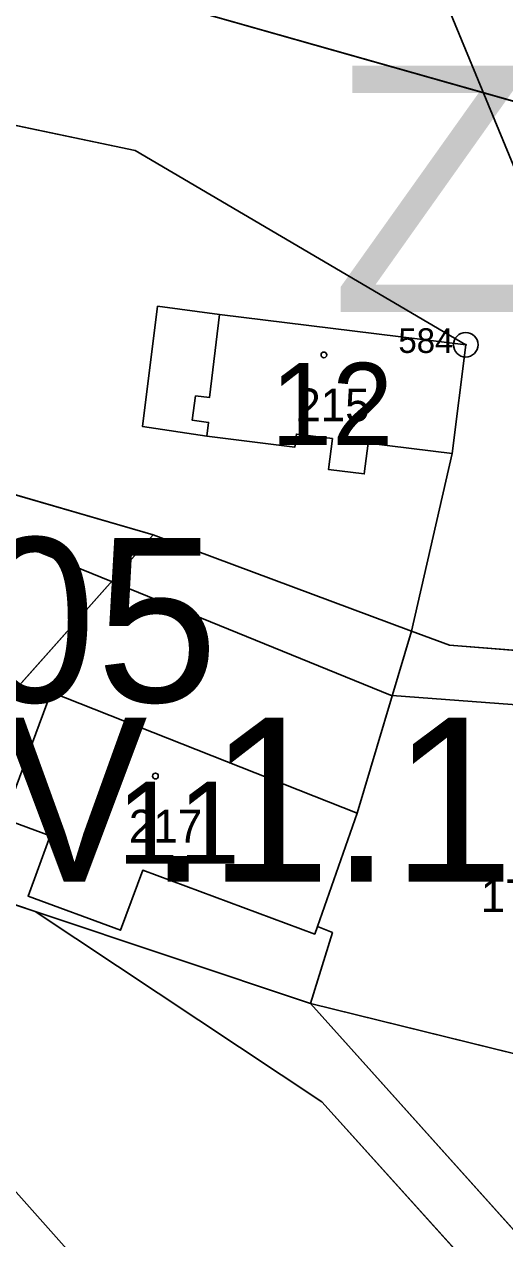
# Model space of a CAD drawing. Extents: x -706130 to -698555, y -971544 to -967260.
# Drawn here: x -703449.8 to -703420.6, y -970758.3 to -970684.3 of the extents above; entities that cross this region are included whole.
import ezdxf

# ---------------------------------------------------------------- set-up
doc = ezdxf.new("R2010")
doc.units = 0
for name, color, linetype in [('_Doplněk budov pro zastavěnost', 7, 'Continuous'), ('BPEJ hranice S', 7, 'Continuous'), ('Hranice intravilán', 7, 'Continuous'), ('KN_Budovy', 7, 'Continuous'), ('KN_Budovy_cisla_domovni', 7, 'Continuous'), ('KN_Hranice_parcel', 7, 'Continuous'), ('KN_Hranice_parcel_vnitrni_kresba', 7, 'Continuous'), ('KN_Parcelni cisla', 7, 'Continuous'), ('KN_Polygon parcely', 7, 'Continuous'), ('KN_POZEMKY_13_ZASTAVENA PLOCHA', 7, 'Continuous'), ('KN_POZEMKY_14_OSTATNI PLOCHA', 7, 'Continuous'), ('KN_POZEMKY_2_ORNA PUDA', 7, 'Continuous'), ('KN_POZEMKY_5_ZAHRADA', 7, 'Continuous'), ('KN_POZEMKY_7_TTP', 7, 'Continuous'), ('KN_VYUZITI_17_ostatni plocha_ostatni komunikace', 7, 'Continuous'), ('KN_Značky bodu BP', 7, 'Continuous'), ('KN_Značky budov', 7, 'Continuous'), ('Plochy N_P ŠRAFY', 7, 'Continuous'), ('Plochy smíšené obytné venkovské N', 7, 'Continuous'), ('Plochy smíšené obytné venkovské S', 7, 'Continuous'), ('Plochy zemědělské všeobecné CELEK S', 7, 'Continuous'), ('Plochy zmen_ zastavitelne plochy', 7, 'Continuous'), ('Plochy zmen_ zastavitelne plochy_ZAKL', 7, 'Continuous'), ('Regulační bloky v krajině S', 7, 'Continuous'), ('Regulační bloky zastavitelné N', 7, 'Continuous'), ('Regulační bloky zastavěné S', 7, 'Continuous'), ('Regulační bloky_číslo S NEZAPINAT', 7, 'Continuous'), ('Regulační kódy zastavěné S', 7, 'Continuous'), ('VÝŠKOPIS_vrstevnice hlavní', 7, 'Continuous'), ('VÝŠKOPIS_vrstevnice zesílená', 7, 'Continuous'), ('Zastavene uzemi N', 7, 'Continuous'), ('Zastavene uzemi plochy N', 7, 'Continuous'), ('Zábory hodnocené - plochy', 7, 'Continuous'), ('Zábory hodnocené - plochy popis', 7, 'Continuous')]:
    doc.layers.add(name, color=color, linetype=linetype)

msp = doc.modelspace()

# ---------------------------------------------------------------- linework, layer by layer
at = {"layer": '_Doplněk budov pro zastavěnost'}
for p, q in [((-703438.54, -970707.09), (-703437.92, -970702.03)), ((-703439.58, -970708.47), (-703439.39, -970706.98)), ((-703439.39, -970706.98), (-703438.54, -970707.09)), ((-703438.59, -970708.6), (-703439.58, -970708.47)), ((-703438.69, -970709.44), (-703438.59, -970708.6))]:
    msp.add_line(p, q, dxfattribs=at)
msp.add_lwpolyline([(-703437.92, -970702.03), (-703441.695, -970701.527), (-703442.623, -970708.848), (-703438.69, -970709.44)], dxfattribs=at)
at = {"layer": 'BPEJ hranice S'}
for points in [[(-703372.407, -970730.043), (-703378.939, -970729.84), (-703388.004, -970729.557), (-703388.668, -970729.536), (-703391.037, -970729.227), (-703395.724, -970728.615), (-703405.02, -970727.402), (-703407.915, -970727.025), (-703413.601, -970726.283), (-703427.408, -970725.236), (-703427.52, -970725.228), (-703444.503, -970718.306), (-703466.178, -970709.473), (-703468.214, -970708.2), (-703479.186, -970701.34), (-703494.092, -970689.682), (-703500.596, -970676.668)], [(-703372.407, -970730.043), (-703378.939, -970729.84), (-703388.004, -970729.557), (-703388.668, -970729.536), (-703391.037, -970729.227), (-703395.724, -970728.615), (-703405.02, -970727.402), (-703407.915, -970727.025), (-703413.601, -970726.283), (-703427.408, -970725.236), (-703427.52, -970725.228), (-703444.503, -970718.306), (-703466.178, -970709.473), (-703468.214, -970708.2), (-703479.186, -970701.34), (-703494.092, -970689.682), (-703509.54, -970695.375)]]:
    msp.add_lwpolyline(points, dxfattribs=at)
at = {"layer": 'Hranice intravilán'}
msp.add_lwpolyline([(-703433.43, -970606.34), (-703419.9, -970645.98), (-703415.01, -970656.94), (-703407.75, -970675.61), (-703407.35, -970679.31), (-703405.87, -970693.05), (-703454.84, -970679.15), (-703463.09, -970679), (-703468.15, -970707.84), (-703470.07, -970718.76), (-703463.65, -970730.82), (-703457.47, -970732.88), (-703457.21, -970735.71), (-703449.15, -970738.4), (-703431.69, -970749.99), (-703420.82, -970762.06), (-703437.55, -970805.26), (-703391.24, -970820.46)], dxfattribs=at)
at = {"layer": 'KN_Budovy'}
for points in [[(-703439.39, -970706.98), (-703439.58, -970708.47), (-703438.59, -970708.6), (-703438.69, -970709.44), (-703433.33, -970710.11), (-703433.24, -970709.31), (-703431.05, -970709.59), (-703431.29, -970711.47), (-703429.11, -970711.74), (-703428.87, -970709.86), (-703423.76, -970710.5), (-703422.93, -970703.87), (-703437.92, -970702.03), (-703438.54, -970707.09)], [(-703431.96, -970739.31), (-703429.55, -970732.42), (-703448.17, -970725.03), (-703451.04, -970732.76), (-703448.23, -970733.8), (-703449.58, -970737.46), (-703443.96, -970739.55), (-703442.6, -970735.89), (-703432.13, -970739.78)]]:
    msp.add_lwpolyline(points, close=True, dxfattribs=at)
at = {"layer": 'KN_Hranice_parcel'}
for p, q in [((-703405.87, -970693.05), (-703454.84, -970679.15)), ((-703468.15, -970707.84), (-703441.97, -970715.46)), ((-703441.97, -970715.46), (-703457.47, -970732.88)), ((-703441.97, -970715.46), (-703426.24, -970721.32)), ((-703449.15, -970738.4), (-703432.38, -970744)), ((-703411.37, -970749.19), (-703432.38, -970744)), ((-703432.38, -970744), (-703396.16, -970784.42))]:
    msp.add_line(p, q, dxfattribs=at)
for points in [[(-703426.24, -970721.32), (-703423.76, -970710.5), (-703422.93, -970703.87), (-703443.05, -970692.04), (-703460.99, -970688.28), (-703468.15, -970707.84)], [(-703432.38, -970744), (-703431.05, -970739.69), (-703431.96, -970739.31), (-703429.55, -970732.42), (-703426.24, -970721.32)], [(-703407.36, -970723.47), (-703423.92, -970722.18), (-703426.24, -970721.32)], [(-703457.47, -970732.88), (-703457.21, -970735.71), (-703449.15, -970738.4)], [(-703420.82, -970762.06), (-703431.69, -970749.99), (-703449.15, -970738.4)]]:
    msp.add_lwpolyline(points, dxfattribs=at)
at = {"layer": 'KN_Hranice_parcel_vnitrni_kresba'}
for p, q in [((-703438.54, -970707.09), (-703437.92, -970702.03)), ((-703437.92, -970702.03), (-703422.93, -970703.87)), ((-703439.39, -970706.98), (-703439.58, -970708.47)), ((-703438.54, -970707.09), (-703439.39, -970706.98)), ((-703439.58, -970708.47), (-703438.59, -970708.6)), ((-703438.59, -970708.6), (-703438.69, -970709.44)), ((-703438.69, -970709.44), (-703433.33, -970710.11)), ((-703433.33, -970710.11), (-703433.24, -970709.31)), ((-703433.24, -970709.31), (-703431.05, -970709.59)), ((-703431.05, -970709.59), (-703431.29, -970711.47)), ((-703429.11, -970711.74), (-703428.87, -970709.86)), ((-703428.87, -970709.86), (-703423.76, -970710.5)), ((-703431.29, -970711.47), (-703429.11, -970711.74)), ((-703451.04, -970732.76), (-703448.17, -970725.03)), ((-703448.17, -970725.03), (-703429.55, -970732.42)), ((-703448.23, -970733.8), (-703451.04, -970732.76)), ((-703449.58, -970737.46), (-703448.23, -970733.8)), ((-703442.6, -970735.89), (-703443.96, -970739.55)), ((-703432.13, -970739.78), (-703442.6, -970735.89)), ((-703443.96, -970739.55), (-703449.58, -970737.46)), ((-703431.96, -970739.31), (-703432.13, -970739.78))]:
    msp.add_line(p, q, dxfattribs=at)
at = {"layer": 'KN_Polygon parcely'}
for points in [[(-703651.67, -970713.29), (-703614.93, -970722.57), (-703589.18, -970728.12), (-703580.39, -970730.48), (-703575.83, -970731.84), (-703527.9, -970745.48), (-703514.5, -970749.38), (-703502.96, -970754.21), (-703437.55, -970805.26), (-703420.82, -970762.06), (-703431.69, -970749.99), (-703449.15, -970738.4), (-703457.21, -970735.71), (-703457.47, -970732.88), (-703463.65, -970730.82), (-703470.07, -970718.76), (-703468.15, -970707.84), (-703463.09, -970679), (-703562.88, -970640.25), (-703579.7, -970637.28), (-703615.1, -970635.19), (-703621.65, -970670.96)], [(-703405.87, -970693.05), (-703454.84, -970679.15), (-703463.09, -970679), (-703468.15, -970707.84), (-703460.99, -970688.28), (-703443.05, -970692.04), (-703422.93, -970703.87), (-703423.76, -970710.5), (-703426.24, -970721.32), (-703423.92, -970722.18), (-703407.36, -970723.47), (-703400.66, -970717.4), (-703403.94, -970710.94)], [(-703407.35, -970679.31), (-703454.84, -970679.15), (-703405.87, -970693.05)], [(-703441.97, -970715.46), (-703426.24, -970721.32), (-703423.76, -970710.5), (-703422.93, -970703.87), (-703443.05, -970692.04), (-703460.99, -970688.28), (-703468.15, -970707.84)], [(-703468.15, -970707.84), (-703470.07, -970718.76), (-703463.65, -970730.82), (-703457.47, -970732.88), (-703441.97, -970715.46)], [(-703429.55, -970732.42), (-703426.24, -970721.32), (-703441.97, -970715.46), (-703457.47, -970732.88), (-703457.21, -970735.71), (-703449.15, -970738.4), (-703432.38, -970744), (-703431.05, -970739.69), (-703431.96, -970739.31)], [(-703423.92, -970722.18), (-703426.24, -970721.32), (-703429.55, -970732.42), (-703431.96, -970739.31), (-703431.05, -970739.69), (-703432.38, -970744), (-703411.37, -970749.19), (-703407.36, -970723.47)], [(-703449.15, -970738.4), (-703431.69, -970749.99), (-703420.82, -970762.06), (-703399.53, -970785.68), (-703386.88, -970786.01), (-703386.86, -970784.52), (-703396.16, -970784.42), (-703432.38, -970744)], [(-703396.16, -970784.42), (-703396.08, -970777.32), (-703390.28, -970777.38), (-703390.27, -970776.73), (-703388.27, -970776.75), (-703388.25, -970775.15), (-703385.75, -970775.18), (-703385.78, -970777.38), (-703380.68, -970777.44), (-703380.76, -970784.64), (-703378.36, -970784.67), (-703378.38, -970786.24), (-703374.68, -970786.33), (-703376.46, -970774.76), (-703383.99, -970755.1), (-703408.06, -970750.01), (-703411.37, -970749.19), (-703432.38, -970744)]]:
    msp.add_lwpolyline(points, close=True, dxfattribs=at)
at = {"layer": 'KN_POZEMKY_13_ZASTAVENA PLOCHA'}
for p, q in [((-703460.99, -970688.28), (-703443.05, -970692.04)), ((-703443.05, -970692.04), (-703422.93, -970703.87)), ((-703422.93, -970703.87), (-703423.76, -970710.5)), ((-703441.97, -970715.46), (-703468.15, -970707.84)), ((-703423.76, -970710.5), (-703426.24, -970721.32)), ((-703457.47, -970732.88), (-703441.97, -970715.46)), ((-703426.24, -970721.32), (-703441.97, -970715.46)), ((-703441.97, -970715.46), (-703426.24, -970721.32)), ((-703426.24, -970721.32), (-703429.55, -970732.42)), ((-703429.55, -970732.42), (-703431.96, -970739.31)), ((-703449.15, -970738.4), (-703457.21, -970735.71)), ((-703432.38, -970744), (-703449.15, -970738.4)), ((-703431.05, -970739.69), (-703432.38, -970744)), ((-703431.96, -970739.31), (-703431.05, -970739.69))]:
    msp.add_line(p, q, dxfattribs=at)
at = {"layer": 'KN_POZEMKY_14_OSTATNI PLOCHA'}
for p, q in [((-703431.69, -970749.99), (-703449.15, -970738.4)), ((-703449.15, -970738.4), (-703432.38, -970744)), ((-703432.38, -970744), (-703396.16, -970784.42)), ((-703420.82, -970762.06), (-703431.69, -970749.99))]:
    msp.add_line(p, q, dxfattribs=at)
at = {"layer": 'KN_POZEMKY_2_ORNA PUDA'}
for p, q in [((-703457.21, -970735.71), (-703449.15, -970738.4)), ((-703449.15, -970738.4), (-703431.69, -970749.99)), ((-703431.69, -970749.99), (-703420.82, -970762.06))]:
    msp.add_line(p, q, dxfattribs=at)
at = {"layer": 'KN_POZEMKY_5_ZAHRADA'}
for p, q in [((-703429.55, -970732.42), (-703426.24, -970721.32)), ((-703426.24, -970721.32), (-703423.92, -970722.18)), ((-703423.92, -970722.18), (-703407.36, -970723.47)), ((-703431.96, -970739.31), (-703429.55, -970732.42)), ((-703432.38, -970744), (-703431.05, -970739.69)), ((-703431.05, -970739.69), (-703431.96, -970739.31)), ((-703396.16, -970784.42), (-703432.38, -970744)), ((-703432.38, -970744), (-703411.37, -970749.19)), ((-703411.37, -970749.19), (-703432.38, -970744))]:
    msp.add_line(p, q, dxfattribs=at)
at = {"layer": 'KN_POZEMKY_7_TTP'}
for p, q in [((-703405.87, -970693.05), (-703454.84, -970679.15)), ((-703454.84, -970679.15), (-703405.87, -970693.05)), ((-703443.05, -970692.04), (-703460.99, -970688.28)), ((-703422.93, -970703.87), (-703443.05, -970692.04)), ((-703423.76, -970710.5), (-703422.93, -970703.87)), ((-703468.15, -970707.84), (-703441.97, -970715.46)), ((-703426.24, -970721.32), (-703423.76, -970710.5)), ((-703441.97, -970715.46), (-703457.47, -970732.88)), ((-703423.92, -970722.18), (-703426.24, -970721.32)), ((-703407.36, -970723.47), (-703423.92, -970722.18))]:
    msp.add_line(p, q, dxfattribs=at)
at = {"layer": 'KN_VYUZITI_17_ostatni plocha_ostatni komunikace'}
for p, q in [((-703431.69, -970749.99), (-703449.15, -970738.4)), ((-703449.15, -970738.4), (-703432.38, -970744)), ((-703432.38, -970744), (-703396.16, -970784.42)), ((-703420.82, -970762.06), (-703431.69, -970749.99))]:
    msp.add_line(p, q, dxfattribs=at)
at = {"layer": 'KN_Značky bodu BP'}
for radius in [0.75, 0.03]:
    msp.add_circle((-703422.93, -970703.87), radius, dxfattribs=at)
at = {"layer": 'KN_Značky budov'}
for centre in [(-703431.567, -970704.489), (-703441.827, -970730.149)]:
    msp.add_circle(centre, 0.175, dxfattribs=at)
at = {"layer": 'Plochy N_P ŠRAFY'}
for p, q in [((-703422.93, -970703.87), (-703423.76, -970710.5)), ((-703423.76, -970710.5), (-703426.24, -970721.32)), ((-703426.24, -970721.32), (-703423.92, -970722.18)), ((-703423.92, -970722.18), (-703407.36, -970723.47)), ((-703432.38, -970744), (-703449.15, -970738.4)), ((-703411.37, -970749.19), (-703432.38, -970744))]:
    msp.add_line(p, q, dxfattribs=at)
for points in [[(-703468.15, -970707.84), (-703460.99, -970688.28), (-703443.05, -970692.04), (-703422.93, -970703.87)], [(-703449.15, -970738.4), (-703431.69, -970749.99), (-703420.82, -970762.06)]]:
    msp.add_lwpolyline(points, dxfattribs=at)
at = {"layer": 'Plochy smíšené obytné venkovské N'}
for p, q in [((-703422.93, -970703.87), (-703423.76, -970710.5)), ((-703423.76, -970710.5), (-703426.24, -970721.32)), ((-703426.24, -970721.32), (-703423.92, -970722.18)), ((-703423.92, -970722.18), (-703407.36, -970723.47)), ((-703432.38, -970744), (-703449.15, -970738.4)), ((-703411.37, -970749.19), (-703432.38, -970744))]:
    msp.add_line(p, q, dxfattribs=at)
for points in [[(-703468.15, -970707.84), (-703460.99, -970688.28), (-703443.05, -970692.04), (-703422.93, -970703.87)], [(-703449.15, -970738.4), (-703431.69, -970749.99), (-703420.82, -970762.06)]]:
    msp.add_lwpolyline(points, dxfattribs=at)
at = {"layer": 'Plochy smíšené obytné venkovské S'}
for p, q in [((-703423.76, -970710.5), (-703422.93, -970703.87)), ((-703426.24, -970721.32), (-703423.76, -970710.5)), ((-703457.21, -970735.71), (-703449.15, -970738.4)), ((-703449.15, -970738.4), (-703432.38, -970744)), ((-703432.38, -970744), (-703411.37, -970749.19))]:
    msp.add_line(p, q, dxfattribs=at)
for points in [[(-703422.93, -970703.87), (-703443.05, -970692.04), (-703460.99, -970688.28), (-703468.15, -970707.84)], [(-703407.36, -970723.47), (-703423.92, -970722.18), (-703426.24, -970721.32)]]:
    msp.add_lwpolyline(points, dxfattribs=at)
at = {"layer": 'Plochy zemědělské všeobecné CELEK S'}
for p, q in [((-703449.15, -970738.4), (-703457.21, -970735.71)), ((-703431.69, -970749.99), (-703449.15, -970738.4)), ((-703420.82, -970762.06), (-703431.69, -970749.99))]:
    msp.add_line(p, q, dxfattribs=at)
at = {"layer": 'Plochy zmen_ zastavitelne plochy'}
for points in [[(-703463.09, -970679), (-703468.15, -970707.84), (-703460.99, -970688.28), (-703443.05, -970692.04), (-703422.93, -970703.87), (-703423.76, -970710.5), (-703426.24, -970721.32), (-703423.92, -970722.18), (-703407.36, -970723.47), (-703400.66, -970717.4), (-703403.94, -970710.94), (-703405.87, -970693.05), (-703407.35, -970679.31), (-703454.84, -970679.15)], [(-703376.46, -970774.76), (-703383.99, -970755.1), (-703408.06, -970750.01), (-703411.37, -970749.19), (-703432.38, -970744), (-703449.15, -970738.4), (-703431.69, -970749.99), (-703420.82, -970762.06), (-703399.53, -970785.68), (-703405.13, -970785.53), (-703405.6, -970814.76), (-703374.44, -970815.92), (-703373.21, -970795.9), (-703374.68, -970786.33)]]:
    msp.add_lwpolyline(points, close=True, dxfattribs=at)
at = {"layer": 'Plochy zmen_ zastavitelne plochy_ZAKL'}
for p, q in [((-703422.93, -970703.87), (-703423.76, -970710.5)), ((-703423.76, -970710.5), (-703426.24, -970721.32)), ((-703426.24, -970721.32), (-703423.92, -970722.18)), ((-703423.92, -970722.18), (-703407.36, -970723.47))]:
    msp.add_line(p, q, dxfattribs=at)
msp.add_lwpolyline([(-703468.15, -970707.84), (-703460.99, -970688.28), (-703443.05, -970692.04), (-703422.93, -970703.87)], dxfattribs=at)
msp.add_lwpolyline([(-703376.46, -970774.76), (-703383.99, -970755.1), (-703408.06, -970750.01), (-703411.37, -970749.19), (-703432.38, -970744), (-703449.15, -970738.4), (-703431.69, -970749.99), (-703420.82, -970762.06), (-703399.53, -970785.68), (-703405.13, -970785.53), (-703405.6, -970814.76), (-703374.44, -970815.92), (-703373.21, -970795.9), (-703374.68, -970786.33)], close=True, dxfattribs=at)
at = {"layer": 'Regulační bloky v krajině S'}
for p, q in [((-703449.15, -970738.4), (-703457.21, -970735.71)), ((-703431.69, -970749.99), (-703449.15, -970738.4)), ((-703420.82, -970762.06), (-703431.69, -970749.99))]:
    msp.add_line(p, q, dxfattribs=at)
at = {"layer": 'Regulační bloky zastavitelné N'}
for p, q in [((-703422.93, -970703.87), (-703423.76, -970710.5)), ((-703423.76, -970710.5), (-703426.24, -970721.32)), ((-703426.24, -970721.32), (-703423.92, -970722.18)), ((-703423.92, -970722.18), (-703407.36, -970723.47))]:
    msp.add_line(p, q, dxfattribs=at)
msp.add_lwpolyline([(-703468.15, -970707.84), (-703460.99, -970688.28), (-703443.05, -970692.04), (-703422.93, -970703.87)], dxfattribs=at)
msp.add_lwpolyline([(-703376.46, -970774.76), (-703383.99, -970755.1), (-703408.06, -970750.01), (-703411.37, -970749.19), (-703432.38, -970744), (-703449.15, -970738.4), (-703431.69, -970749.99), (-703420.82, -970762.06), (-703399.53, -970785.68), (-703405.13, -970785.53), (-703405.6, -970814.76), (-703374.44, -970815.92), (-703373.21, -970795.9), (-703374.68, -970786.33)], close=True, dxfattribs=at)
at = {"layer": 'Regulační bloky zastavěné S'}
for p, q in [((-703423.76, -970710.5), (-703422.93, -970703.87)), ((-703426.24, -970721.32), (-703423.76, -970710.5)), ((-703457.21, -970735.71), (-703449.15, -970738.4)), ((-703449.15, -970738.4), (-703432.38, -970744)), ((-703432.38, -970744), (-703411.37, -970749.19))]:
    msp.add_line(p, q, dxfattribs=at)
for points in [[(-703422.93, -970703.87), (-703443.05, -970692.04), (-703460.99, -970688.28), (-703468.15, -970707.84)], [(-703407.36, -970723.47), (-703423.92, -970722.18), (-703426.24, -970721.32)]]:
    msp.add_lwpolyline(points, dxfattribs=at)
at = {"layer": 'VÝŠKOPIS_vrstevnice hlavní'}
msp.add_lwpolyline([(-703394.921, -970717.793), (-703397.918, -970718.65), (-703401.342, -970718.507), (-703405.907, -970717.08), (-703411.9, -970710.517), (-703415.609, -970703.669), (-703425.596, -970679.415), (-703437.865, -970653.449), (-703454.843, -970623.488), (-703465.543, -970607.509)], dxfattribs=at)
at = {"layer": 'VÝŠKOPIS_vrstevnice zesílená'}
msp.add_lwpolyline([(-703432.301, -970824.511), (-703428.877, -970814.667), (-703427.878, -970808.96), (-703427.165, -970797.546), (-703428.734, -970786.133), (-703431.017, -970780.426), (-703434.584, -970774.719), (-703443.002, -970763.733), (-703452.275, -970753.318), (-703463.546, -970736.198), (-703468.111, -970724.784)], dxfattribs=at)
at = {"layer": 'Zastavene uzemi N'}
msp.add_lwpolyline([(-703433.43, -970606.34), (-703419.9, -970645.98), (-703415.01, -970656.94), (-703407.75, -970675.61), (-703407.35, -970679.31), (-703405.87, -970693.05), (-703454.84, -970679.15), (-703463.09, -970679), (-703468.15, -970707.84), (-703470.07, -970718.76), (-703463.65, -970730.82), (-703457.47, -970732.88), (-703457.21, -970735.71), (-703449.15, -970738.4), (-703431.69, -970749.99), (-703420.82, -970762.06), (-703437.55, -970805.26), (-703391.24, -970820.46)], dxfattribs=at)
at = {"layer": 'Zastavene uzemi plochy N'}
msp.add_lwpolyline([(-703433.43, -970606.34), (-703419.9, -970645.98), (-703415.01, -970656.94), (-703407.75, -970675.61), (-703407.35, -970679.31), (-703405.87, -970693.05), (-703454.84, -970679.15), (-703463.09, -970679), (-703468.15, -970707.84), (-703470.07, -970718.76), (-703463.65, -970730.82), (-703457.47, -970732.88), (-703457.21, -970735.71), (-703449.15, -970738.4), (-703431.69, -970749.99), (-703420.82, -970762.06), (-703437.55, -970805.26), (-703391.24, -970820.46)], dxfattribs=at)
at = {"layer": 'Zábory hodnocené - plochy'}
for p, q in [((-703422.93, -970703.87), (-703423.76, -970710.5)), ((-703423.76, -970710.5), (-703426.24, -970721.32)), ((-703426.24, -970721.32), (-703423.92, -970722.18)), ((-703423.92, -970722.18), (-703407.36, -970723.47))]:
    msp.add_line(p, q, dxfattribs=at)
msp.add_lwpolyline([(-703468.15, -970707.84), (-703460.99, -970688.28), (-703443.05, -970692.04), (-703422.93, -970703.87)], dxfattribs=at)
msp.add_lwpolyline([(-703376.46, -970774.76), (-703383.99, -970755.1), (-703408.06, -970750.01), (-703411.37, -970749.19), (-703432.38, -970744), (-703449.15, -970738.4), (-703431.69, -970749.99), (-703420.82, -970762.06), (-703399.53, -970785.68), (-703405.13, -970785.53), (-703405.6, -970814.76), (-703374.44, -970815.92), (-703373.21, -970795.9), (-703374.68, -970786.33)], close=True, dxfattribs=at)

# ---------------------------------------------------------------- texts
at = {"layer": 'KN_Budovy_cisla_domovni'}
for s, p in [('12', (-703434.795, -970709.974)), ('11', (-703444.131, -970735.494))]:
    msp.add_text(s, height=5, dxfattribs=at).set_placement(p)
at = {"layer": 'KN_Parcelni cisla'}
for s, p in [('215', (-703433.25, -970708.539)), ('217', (-703443.44, -970734.2)), ('1784/1', (-703422.02, -970738.44))]:
    msp.add_text(s, height=2, dxfattribs=at).set_placement(p)
at = {"layer": 'KN_Značky bodu BP'}
msp.add_text('584', height=1.5, dxfattribs=at).set_placement((-703427.033, -970704.37))
at = {"layer": 'Regulační bloky_číslo S NEZAPINAT'}
msp.add_text('005', height=10, dxfattribs=at).set_placement((-703460.316, -970725.637))
at = {"layer": 'Regulační kódy zastavěné S'}
msp.add_text('SV.1.18.65', height=10, dxfattribs=at).set_placement((-703460.14, -970736.586))
at = {"layer": 'Zábory hodnocené - plochy popis'}
msp.add_text('Z03', height=15, dxfattribs=at).set_placement((-703431.192, -970701.877))

doc.saveas('drawing.dxf')
